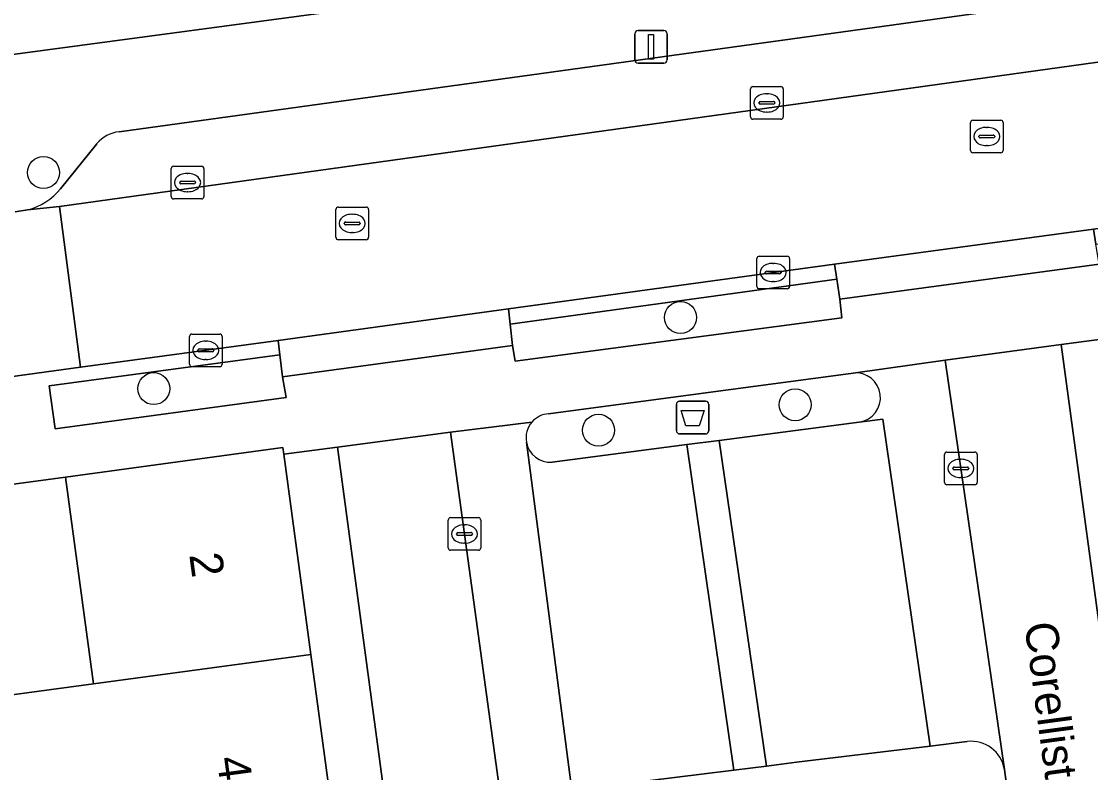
# Model space of a CAD drawing. Extents: x 159053 to 160042, y 380449 to 381423.
# Drawn here: x 159591.74 to 159624.47, y 380963.2 to 380986.2 of the extents above; entities that cross this region are included whole.
import ezdxf

# ---------------------------------------------------------------- set-up
doc = ezdxf.new("R2010")
doc.units = 0
for name, color, linetype in [('IMGEO_Afvalbak', 7, 'Continuous'), ('IMGEO_Boom', 7, 'Continuous'), ('IMGEO_Erf', 7, 'Continuous'), ('IMGEO_Groenvoorziening', 7, 'Continuous'), ('IMGEO_Kolk', 7, 'Continuous'), ('IMGEO_Lichtmast', 7, 'Continuous'), ('IMGEO_Muur', 7, 'Continuous'), ('IMGEO_Openbare_ruimte_label', 7, 'Continuous'), ('IMGEO_Pand', 7, 'Continuous'), ('IMGEO_Pand_nummerreeks', 7, 'Continuous'), ('IMGEO_Parkeervlak_open', 7, 'Continuous'), ('IMGEO_Rijbaan_lokaal_open', 7, 'Continuous'), ('IMGEO_Rioolput', 7, 'Continuous'), ('IMGEO_Voetpad_op_trap', 7, 'Continuous'), ('IMGEO_Voetpad_open', 7, 'Continuous')]:
    doc.layers.add(name, color=color, linetype=linetype)

msp = doc.modelspace()

# ---------------------------------------------------------------- linework, layer by layer
at = {"layer": 'IMGEO_Afvalbak'}
for p, q in [((159611.79, 380973.668), (159611.79, 380974.468)), ((159611.79, 380974.468), (159611.79, 380973.668)), ((159611.89, 380974.568), (159612.68, 380974.568)), ((159612.68, 380974.568), (159611.89, 380974.568)), ((159612.78, 380974.468), (159612.78, 380973.668)), ((159612.78, 380973.668), (159612.78, 380974.468)), ((159612.68, 380973.568), (159611.89, 380973.568)), ((159611.89, 380973.568), (159612.68, 380973.568))]:
    msp.add_line(p, q, dxfattribs=at)
msp.add_lwpolyline([(159611.933, 380974.282), (159612.637, 380974.282), (159612.488, 380973.812), (159612.082, 380973.812), (159611.933, 380974.282)], dxfattribs=at)
for centre, start, end in [((159611.89, 380974.468), 90, 180), ((159611.89, 380974.468), 90, 180), ((159612.68, 380974.468), 0, 90), ((159612.68, 380974.468), 360, 90), ((159611.89, 380973.668), 180, 270), ((159611.89, 380973.668), 180, 270), ((159612.68, 380973.668), 270, 0), ((159612.68, 380973.668), 270, 0)]:
    msp.add_arc(centre, 0.1, start, end, dxfattribs=at)
at = {"layer": 'IMGEO_Boom'}
for centre in [(159592.411, 380981.573), (159611.916, 380977.133), (159595.788, 380974.956), (159615.425, 380974.463), (159609.406, 380973.681)]:
    msp.add_circle(centre, 0.489, dxfattribs=at)
at = {"layer": 'IMGEO_Erf'}
msp.add_lwpolyline([(159629.325, 381012.778), (159620.225, 381011.443), (159619.631, 381015.49), (159606.715, 381013.595), (159606.672, 381013.887), (159603.856, 381013.811), (159603.9, 381013.367), (159601.077, 381012.94), (159595.844, 381012.15), (159595.511, 381014.617), (159594.439, 381014.46), (159594.956, 381010.935), (159586.122, 381009.639), (159587.893, 380997.568), (159590.084, 380985.004), (159632.613, 380990.715), (159631.088, 381000), (159630.309, 381005.645)], close=True, dxfattribs=at)
msp.add_lwpolyline([(159590.229, 380965.41), (159593.945, 380965.913), (159593.088, 380972.249), (159581.476, 380970.686)], dxfattribs=at)
at = {"layer": 'IMGEO_Groenvoorziening'}
for points in [[(159616.793, 380977.691), (159616.701, 380978.31), (159606.699, 380976.931), (159606.771, 380976.277), (159606.851, 380975.797), (159616.854, 380977.123)], [(159599.734, 380975.322), (159599.649, 380975.991), (159592.581, 380975.042), (159592.769, 380973.729), (159599.839, 380974.688)]]:
    msp.add_lwpolyline(points, close=True, dxfattribs=at)
at = {"layer": 'IMGEO_Kolk'}
for p, q in [((159614.135, 380984.207), (159614.987, 380984.207)), ((159614.06, 380983.281), (159614.06, 380984.133)), ((159614.548, 380983.987), (159614.573, 380983.987)), ((159615.061, 380984.133), (159615.061, 380983.281)), ((159614.319, 380983.701), (159614.319, 380983.713)), ((159614.757, 380983.664), (159614.359, 380983.664)), ((159614.362, 380983.75), (159614.76, 380983.75)), ((159614.803, 380983.713), (159614.803, 380983.701)), ((159614.571, 380983.427), (159614.546, 380983.427)), ((159614.987, 380983.207), (159614.135, 380983.207)), ((159596.323, 380980.841), (159596.323, 380981.693)), ((159596.398, 380981.767), (159597.25, 380981.767)), ((159597.324, 380981.693), (159597.324, 380980.841)), ((159596.582, 380981.261), (159596.582, 380981.273)), ((159596.625, 380981.31), (159597.023, 380981.31)), ((159596.811, 380981.547), (159596.836, 380981.547)), ((159597.066, 380981.273), (159597.066, 380981.261)), ((159597.02, 380981.224), (159596.622, 380981.224)), ((159596.834, 380980.987), (159596.809, 380980.987)), ((159597.25, 380980.767), (159596.398, 380980.767)), ((159614.329, 380979.013), (159615.181, 380979.013)), ((159614.254, 380978.087), (159614.254, 380978.939)), ((159614.742, 380978.793), (159614.767, 380978.793)), ((159615.255, 380978.939), (159615.255, 380978.087)), ((159614.513, 380978.507), (159614.513, 380978.519)), ((159614.951, 380978.47), (159614.553, 380978.47)), ((159614.556, 380978.556), (159614.954, 380978.556)), ((159614.997, 380978.519), (159614.997, 380978.507)), ((159615.181, 380978.013), (159614.329, 380978.013)), ((159614.765, 380978.233), (159614.74, 380978.233)), ((159596.881, 380975.702), (159596.881, 380976.554)), ((159596.956, 380976.628), (159597.808, 380976.628)), ((159597.369, 380976.408), (159597.394, 380976.408)), ((159597.882, 380976.554), (159597.882, 380975.702)), ((159597.14, 380976.122), (159597.14, 380976.134)), ((159597.578, 380976.085), (159597.18, 380976.085)), ((159597.183, 380976.171), (159597.581, 380976.171)), ((159597.624, 380976.134), (159597.624, 380976.122)), ((159597.392, 380975.848), (159597.367, 380975.848)), ((159597.808, 380975.628), (159596.956, 380975.628)), ((159619.999, 380972.086), (159619.999, 380972.938)), ((159620.074, 380973.012), (159620.926, 380973.012)), ((159620.487, 380972.792), (159620.512, 380972.792)), ((159621, 380972.938), (159621, 380972.086)), ((159620.258, 380972.506), (159620.258, 380972.518)), ((159620.696, 380972.469), (159620.298, 380972.469)), ((159620.301, 380972.555), (159620.699, 380972.555)), ((159620.742, 380972.518), (159620.742, 380972.506)), ((159620.51, 380972.232), (159620.485, 380972.232)), ((159620.926, 380972.012), (159620.074, 380972.012)), ((159604.801, 380970.079), (159604.801, 380970.931)), ((159604.876, 380971.005), (159605.728, 380971.005)), ((159605.289, 380970.785), (159605.314, 380970.785)), ((159605.802, 380970.931), (159605.802, 380970.079)), ((159605.06, 380970.499), (159605.06, 380970.511)), ((159605.498, 380970.462), (159605.1, 380970.462)), ((159605.103, 380970.548), (159605.501, 380970.548)), ((159605.544, 380970.511), (159605.544, 380970.499)), ((159605.312, 380970.225), (159605.287, 380970.225)), ((159605.728, 380970.005), (159604.876, 380970.005))]:
    msp.add_line(p, q, dxfattribs=at)
for points in [[(159614.135, 380984.207), (159614.987, 380984.207)], [(159614.06, 380983.281), (159614.06, 380984.133)], [(159615.061, 380984.133), (159615.061, 380983.281)], [(159614.987, 380983.207), (159614.135, 380983.207)], [(159596.323, 380980.841), (159596.323, 380981.693)], [(159596.398, 380981.767), (159597.25, 380981.767)], [(159597.324, 380981.693), (159597.324, 380980.841)], [(159597.25, 380980.767), (159596.398, 380980.767)], [(159614.329, 380979.013), (159615.181, 380979.013)], [(159614.254, 380978.087), (159614.254, 380978.939)], [(159615.255, 380978.939), (159615.255, 380978.087)], [(159615.181, 380978.013), (159614.329, 380978.013)], [(159596.881, 380975.702), (159596.881, 380976.554)], [(159596.956, 380976.628), (159597.808, 380976.628)], [(159597.882, 380976.554), (159597.882, 380975.702)], [(159597.808, 380975.628), (159596.956, 380975.628)], [(159619.999, 380972.086), (159619.999, 380972.938)], [(159620.074, 380973.012), (159620.926, 380973.012)], [(159621, 380972.938), (159621, 380972.086)], [(159620.926, 380972.012), (159620.074, 380972.012)], [(159604.801, 380970.079), (159604.801, 380970.931)], [(159604.876, 380971.005), (159605.728, 380971.005)], [(159605.802, 380970.931), (159605.802, 380970.079)], [(159605.728, 380970.005), (159604.876, 380970.005)]]:
    msp.add_lwpolyline(points, dxfattribs=at)
for centre, radius, start, end in [((159614.137, 380984.131), 0.0765, 91.552, 178.448), ((159614.137, 380984.131), 0.0765, 91.552, 178.448), ((159614.985, 380984.131), 0.0765, 1.552, 88.448), ((159614.985, 380984.131), 0.0765, 1.552, 88.448), ((159614.359, 380983.71), 0.0403, 85.8775, 175.7526), ((159614.356, 380983.7), 0.0366, 178.938, 274.7102), ((159614.76, 380983.707), 0.043, 264.8664, 352.4533), ((159614.764, 380983.712), 0.0386, 1.7309, 96.639), ((159614.137, 380983.283), 0.0765, 181.552, 268.448), ((159614.137, 380983.283), 0.0765, 181.552, 268.448), ((159614.985, 380983.283), 0.0765, 271.552, 358.448), ((159614.985, 380983.283), 0.0765, 271.552, 358.448), ((159596.4, 380981.691), 0.0765, 91.552, 178.448), ((159596.4, 380981.691), 0.0765, 91.552, 178.448), ((159597.248, 380981.691), 0.0765, 1.552, 88.448), ((159597.248, 380981.691), 0.0765, 1.552, 88.448), ((159596.622, 380981.27), 0.0403, 85.8775, 175.7526), ((159596.619, 380981.26), 0.0366, 178.938, 274.7102), ((159597.023, 380981.267), 0.043, 264.8664, 352.4533), ((159597.027, 380981.272), 0.0386, 1.7309, 96.639), ((159596.4, 380980.843), 0.0765, 181.552, 268.448), ((159596.4, 380980.843), 0.0765, 181.552, 268.448), ((159597.248, 380980.843), 0.0765, 271.552, 358.448), ((159597.248, 380980.843), 0.0765, 271.552, 358.448), ((159614.331, 380978.937), 0.0765, 91.552, 178.448), ((159614.331, 380978.937), 0.0765, 91.552, 178.448), ((159615.179, 380978.937), 0.0765, 1.552, 88.448), ((159615.179, 380978.937), 0.0765, 1.552, 88.448), ((159614.553, 380978.516), 0.0403, 85.8775, 175.7526), ((159614.55, 380978.506), 0.0366, 178.938, 274.7102), ((159614.954, 380978.513), 0.043, 264.8664, 352.4533), ((159614.958, 380978.518), 0.0386, 1.7309, 96.639), ((159614.331, 380978.089), 0.0765, 181.552, 268.448), ((159614.331, 380978.089), 0.0765, 181.552, 268.448), ((159615.179, 380978.089), 0.0765, 271.552, 358.448), ((159615.179, 380978.089), 0.0765, 271.552, 358.448), ((159596.958, 380976.552), 0.0765, 91.552, 178.448), ((159596.958, 380976.552), 0.0765, 91.552, 178.448), ((159597.806, 380976.552), 0.0765, 1.552, 88.448), ((159597.806, 380976.552), 0.0765, 1.552, 88.448), ((159597.18, 380976.131), 0.0403, 85.8775, 175.7526), ((159597.177, 380976.121), 0.0366, 178.938, 274.7102), ((159597.581, 380976.128), 0.043, 264.8664, 352.4533), ((159597.585, 380976.133), 0.0386, 1.7309, 96.639), ((159596.958, 380975.704), 0.0765, 181.552, 268.448), ((159596.958, 380975.704), 0.0765, 181.552, 268.448), ((159597.806, 380975.704), 0.0765, 271.552, 358.448), ((159597.806, 380975.704), 0.0765, 271.552, 358.448), ((159620.076, 380972.936), 0.0765, 91.552, 178.448), ((159620.076, 380972.936), 0.0765, 91.552, 178.448), ((159620.924, 380972.936), 0.0765, 1.552, 88.448), ((159620.924, 380972.936), 0.0765, 1.552, 88.448), ((159620.298, 380972.515), 0.0403, 85.8775, 175.7526), ((159620.295, 380972.505), 0.0366, 178.938, 274.7102), ((159620.699, 380972.512), 0.043, 264.8664, 352.4533), ((159620.703, 380972.517), 0.0386, 1.7309, 96.639), ((159620.076, 380972.088), 0.0765, 181.552, 268.448), ((159620.076, 380972.088), 0.0765, 181.552, 268.448), ((159620.924, 380972.088), 0.0765, 271.552, 358.448), ((159620.924, 380972.088), 0.0765, 271.552, 358.448), ((159604.878, 380970.929), 0.0765, 91.552, 178.448), ((159604.878, 380970.929), 0.0765, 91.552, 178.448), ((159605.726, 380970.929), 0.0765, 1.552, 88.448), ((159605.726, 380970.929), 0.0765, 1.552, 88.448), ((159605.1, 380970.508), 0.0403, 85.8775, 175.7526), ((159605.097, 380970.498), 0.0366, 178.938, 274.7102), ((159605.501, 380970.505), 0.043, 264.8664, 352.4533), ((159605.505, 380970.51), 0.0386, 1.7309, 96.639), ((159604.878, 380970.081), 0.0765, 181.552, 268.448), ((159604.878, 380970.081), 0.0765, 181.552, 268.448), ((159605.726, 380970.081), 0.0765, 271.552, 358.448), ((159605.726, 380970.081), 0.0765, 271.552, 358.448)]:
    msp.add_arc(centre, radius, start, end, dxfattribs=at)
for centre, major_axis, ratio, start_param, end_param in [((159614.547, 380983.707), (-0.387, 0.002), 0.722429, 4.712389, 7.853982), ((159614.572, 380983.707), (-0.39, 0.002), 0.717154, 1.570796, 4.712389), ((159596.81, 380981.267), (-0.387, 0.002), 0.722429, 4.712389, 7.853982), ((159596.835, 380981.267), (-0.39, 0.002), 0.717154, 1.570796, 4.712389), ((159614.741, 380978.513), (-0.387, 0.002), 0.722429, 4.712389, 7.853982), ((159614.766, 380978.513), (-0.39, 0.002), 0.717154, 1.570796, 4.712389), ((159597.368, 380976.128), (-0.387, 0.002), 0.722429, 4.712389, 7.853982), ((159597.393, 380976.128), (-0.39, 0.002), 0.717154, 1.570796, 4.712389), ((159620.486, 380972.512), (-0.387, 0.002), 0.722429, 4.712389, 7.853982), ((159620.511, 380972.512), (-0.39, 0.002), 0.717154, 1.570796, 4.712389), ((159605.288, 380970.505), (-0.387, 0.002), 0.722429, 4.712389, 7.853982), ((159605.313, 380970.505), (-0.39, 0.002), 0.717154, 1.570796, 4.712389)]:
    msp.add_ellipse(centre, major_axis=major_axis, ratio=ratio, start_param=start_param, end_param=end_param, dxfattribs=at)
at = {"layer": 'IMGEO_Lichtmast'}
for p, q in [((159610.62, 380985.925), (159611.41, 380985.925)), ((159611.41, 380985.925), (159610.62, 380985.925)), ((159610.52, 380985.025), (159610.52, 380985.825)), ((159610.52, 380985.825), (159610.52, 380985.025)), ((159611.51, 380985.825), (159611.51, 380985.025)), ((159611.51, 380985.025), (159611.51, 380985.825)), ((159611.41, 380984.925), (159610.62, 380984.925)), ((159610.62, 380984.925), (159611.41, 380984.925))]:
    msp.add_line(p, q, dxfattribs=at)
msp.add_lwpolyline([(159610.94, 380985.8), (159611.09, 380985.8), (159611.09, 380985.05), (159610.94, 380985.05), (159610.94, 380985.8)], dxfattribs=at)
for centre, start, end in [((159610.62, 380985.825), 90, 180), ((159610.62, 380985.825), 90, 180), ((159611.41, 380985.825), 0, 90), ((159611.41, 380985.825), 360, 90), ((159610.62, 380985.025), 180, 270), ((159610.62, 380985.025), 180, 270), ((159611.41, 380985.025), 270, 0), ((159611.41, 380985.025), 270, 0)]:
    msp.add_arc(centre, 0.1, start, end, dxfattribs=at)
at = {"layer": 'IMGEO_Muur'}
msp.add_lwpolyline([(159581.476, 380970.686), (159593.088, 380972.249)], dxfattribs=at)
at = {"layer": 'IMGEO_Pand'}
for points in [[(159593.945, 380965.913), (159600.596, 380966.812), (159599.766, 380972.953), (159599.739, 380973.149), (159593.088, 380972.249)], [(159601.433, 380960.627), (159600.596, 380966.812), (159593.945, 380965.913), (159590.229, 380965.41), (159591.065, 380959.224), (159594.782, 380959.727)]]:
    msp.add_lwpolyline(points, close=True, dxfattribs=at)
at = {"layer": 'IMGEO_Parkeervlak_open'}
for points in [[(159628.576, 380987.503), (159594.727, 380982.821)], [(159591.927, 380980.432), (159592.902, 380980.536), (159630.712, 380985.796), (159631.757, 380985.948)], [(159594.048, 380982.458), (159592.936, 380981.078)], [(159621.831, 380963.292), (159620.023, 380975.823), (159617.199, 380975.434)], [(159607.369, 380973.933), (159604.872, 380973.622), (159606.546, 380961.427)], [(159617.39, 380973.928), (159618.112, 380974.023), (159619.556, 380964.011), (159620.694, 380964.149)], [(159607.196, 380973.318), (159608.59, 380962.656), (159612.562, 380963.147), (159613.551, 380963.272), (159612.112, 380973.241), (159607.989, 380972.704)], [(159607.388, 380962.507), (159608.59, 380962.656), (159607.196, 380973.318)]]:
    msp.add_lwpolyline(points, dxfattribs=at)
msp.add_lwpolyline([(159613.104, 380973.37), (159614.544, 380963.398), (159615.463, 380963.514), (159619.556, 380964.011), (159618.112, 380974.023), (159617.39, 380973.928)], close=True, dxfattribs=at)
for centre, radius, start, end in [((159594.833, 380981.806), 1.021, 95.9712, 140.2876), ((159591.44, 380982.303), 1.933, 284.5796, 320.6782), ((159617.278, 380974.679), 0.759, 278.5013, 95.9547), ((159607.928, 380973.444), 0.743, 138.8217, 189.7556), ((159607.928, 380973.444), 0.742, 189.7663, 274.7343), ((159620.818, 380963.13), 1.026, 9.0662, 96.9203)]:
    msp.add_arc(centre, radius, start, end, dxfattribs=at)
at = {"layer": 'IMGEO_Rijbaan_lokaal_open'}
msp.add_lwpolyline([(159631.442, 380980.776), (159630.712, 380985.796), (159592.902, 380980.536), (159593.547, 380975.614), (159599.594, 380976.425), (159606.648, 380977.395), (159616.632, 380978.772), (159624.562, 380979.841)], close=True, dxfattribs=at)
for points in [[(159574.652, 380978.096), (159574.265, 380978.052), (159573.269, 380977.897), (159573.94, 380972.918), (159593.547, 380975.614), (159592.902, 380980.536), (159591.927, 380980.432), (159591.549, 380980.369)], [(159609.343, 380940.538), (159608.889, 380943.948), (159606.546, 380961.427), (159604.872, 380973.622), (159601.418, 380973.158), (159607.475, 380928.135), (159612.528, 380928.819), (159613.067, 380924.84), (159625.388, 380926.542), (159624.851, 380930.523), (159629.685, 380931.175), (159623.567, 380976.306), (159620.023, 380975.823), (159621.831, 380963.292), (159624.158, 380945.926), (159624.601, 380942.698)]]:
    msp.add_lwpolyline(points, dxfattribs=at)
at = {"layer": 'IMGEO_Rioolput'}
for p, q in [((159620.794, 380982.252), (159620.794, 380983.104)), ((159620.869, 380983.178), (159621.721, 380983.178)), ((159621.282, 380982.958), (159621.307, 380982.958)), ((159621.795, 380983.104), (159621.795, 380982.252)), ((159621.053, 380982.672), (159621.053, 380982.684)), ((159621.491, 380982.635), (159621.093, 380982.635)), ((159621.096, 380982.721), (159621.494, 380982.721)), ((159621.537, 380982.684), (159621.537, 380982.672)), ((159621.305, 380982.398), (159621.28, 380982.398)), ((159621.721, 380982.178), (159620.869, 380982.178)), ((159601.363, 380979.59), (159601.363, 380980.442)), ((159601.438, 380980.516), (159602.29, 380980.516)), ((159601.851, 380980.296), (159601.876, 380980.296)), ((159602.364, 380980.442), (159602.364, 380979.59)), ((159601.622, 380980.01), (159601.622, 380980.022)), ((159602.06, 380979.973), (159601.662, 380979.973)), ((159601.665, 380980.059), (159602.063, 380980.059)), ((159602.106, 380980.022), (159602.106, 380980.01)), ((159601.874, 380979.736), (159601.849, 380979.736)), ((159602.29, 380979.516), (159601.438, 380979.516))]:
    msp.add_line(p, q, dxfattribs=at)
for points in [[(159620.794, 380982.252), (159620.794, 380983.104)], [(159620.869, 380983.178), (159621.721, 380983.178)], [(159621.795, 380983.104), (159621.795, 380982.252)], [(159621.721, 380982.178), (159620.869, 380982.178)], [(159601.363, 380979.59), (159601.363, 380980.442)], [(159601.438, 380980.516), (159602.29, 380980.516)], [(159602.364, 380980.442), (159602.364, 380979.59)], [(159602.29, 380979.516), (159601.438, 380979.516)]]:
    msp.add_lwpolyline(points, dxfattribs=at)
for centre, radius, start, end in [((159620.871, 380983.102), 0.0765, 91.552, 178.448), ((159620.871, 380983.102), 0.0765, 91.552, 178.448), ((159621.719, 380983.102), 0.0765, 1.552, 88.448), ((159621.719, 380983.102), 0.0765, 1.552, 88.448), ((159621.093, 380982.681), 0.0403, 85.8775, 175.7526), ((159621.09, 380982.671), 0.0366, 178.938, 274.7102), ((159621.494, 380982.678), 0.043, 264.8664, 352.4533), ((159621.498, 380982.683), 0.0386, 1.7309, 96.639), ((159620.871, 380982.254), 0.0765, 181.552, 268.448), ((159620.871, 380982.254), 0.0765, 181.552, 268.448), ((159621.719, 380982.254), 0.0765, 271.552, 358.448), ((159621.719, 380982.254), 0.0765, 271.552, 358.448), ((159601.44, 380980.44), 0.0765, 91.552, 178.448), ((159601.44, 380980.44), 0.0765, 91.552, 178.448), ((159602.288, 380980.44), 0.0765, 1.552, 88.448), ((159602.288, 380980.44), 0.0765, 1.552, 88.448), ((159601.662, 380980.019), 0.0403, 85.8775, 175.7526), ((159601.659, 380980.009), 0.0366, 178.938, 274.7102), ((159602.063, 380980.016), 0.043, 264.8664, 352.4533), ((159602.067, 380980.021), 0.0386, 1.7309, 96.639), ((159601.44, 380979.592), 0.0765, 181.552, 268.448), ((159601.44, 380979.592), 0.0765, 181.552, 268.448), ((159602.288, 380979.592), 0.0765, 271.552, 358.448), ((159602.288, 380979.592), 0.0765, 271.552, 358.448)]:
    msp.add_arc(centre, radius, start, end, dxfattribs=at)
for centre, major_axis, ratio, start_param, end_param in [((159621.281, 380982.678), (-0.387, 0.002), 0.722429, 4.712389, 7.853982), ((159621.306, 380982.678), (-0.39, 0.002), 0.717154, 1.570796, 4.712389), ((159601.85, 380980.016), (-0.387, 0.002), 0.722429, 4.712389, 7.853982), ((159601.875, 380980.016), (-0.39, 0.002), 0.717154, 1.570796, 4.712389)]:
    msp.add_ellipse(centre, major_axis=major_axis, ratio=ratio, start_param=start_param, end_param=end_param, dxfattribs=at)
at = {"layer": 'IMGEO_Voetpad_op_trap'}
for points in [[(159636.867, 380991.237), (159632.613, 380990.715), (159590.084, 380985.004), (159585.155, 380984.325)], [(159594.727, 380982.821), (159628.576, 380987.503)], [(159648.745, 380983.173), (159631.442, 380980.776), (159624.562, 380979.841), (159624.635, 380979.384), (159632.151, 380980.416), (159632.343, 380979.164), (159624.82, 380978.099), (159624.733, 380978.767), (159616.793, 380977.691), (159616.854, 380977.123), (159606.851, 380975.797), (159606.771, 380976.277), (159599.734, 380975.322), (159599.839, 380974.688), (159592.769, 380973.729), (159592.581, 380975.042), (159599.649, 380975.991), (159599.594, 380976.425), (159593.547, 380975.614), (159573.94, 380972.918)], [(159592.936, 380981.078), (159594.048, 380982.458)], [(159591.549, 380980.369), (159591.927, 380980.432)], [(159607.873, 380974.185), (159617.199, 380975.434), (159620.023, 380975.823), (159623.567, 380976.306), (159625.356, 380976.539), (159632.047, 380977.442)], [(159553.503, 380966.86), (159556.064, 380967.207), (159560.123, 380967.756), (159571.886, 380969.384), (159575.804, 380969.914), (159577.269, 380970.116), (159581.476, 380970.686), (159593.088, 380972.249), (159599.739, 380973.149), (159599.766, 380972.953), (159601.418, 380973.158), (159604.872, 380973.622), (159607.369, 380973.933)]]:
    msp.add_lwpolyline(points, dxfattribs=at)
for points in [[(159624.733, 380978.767), (159624.635, 380979.384), (159624.562, 380979.841), (159616.632, 380978.772), (159616.701, 380978.31), (159616.793, 380977.691)], [(159606.699, 380976.931), (159606.648, 380977.395), (159599.594, 380976.425), (159599.649, 380975.991), (159599.734, 380975.322), (159606.771, 380976.277)]]:
    msp.add_lwpolyline(points, close=True, dxfattribs=at)
for centre, radius, start, end in [((159594.833, 380981.806), 1.021, 95.9712, 140.2876), ((159591.44, 380982.303), 1.933, 284.5796, 320.6782), ((159607.926, 380973.449), 0.738, 94.1201, 139.01)]:
    msp.add_arc(centre, radius, start, end, dxfattribs=at)
at = {"layer": 'IMGEO_Voetpad_open'}
for points in [[(159616.701, 380978.31), (159616.632, 380978.772), (159606.648, 380977.395), (159606.699, 380976.931)], [(159628.719, 380951.627), (159627.883, 380957.817), (159627.048, 380964.008), (159626.212, 380970.2), (159625.356, 380976.539), (159623.567, 380976.306), (159629.685, 380931.175), (159631.447, 380931.413), (159631.246, 380932.905), (159630.39, 380939.245), (159629.554, 380945.436)], [(159607.475, 380928.135), (159601.418, 380973.158), (159599.766, 380972.953), (159600.596, 380966.812), (159601.433, 380960.627), (159602.27, 380954.441), (159603.107, 380948.256), (159603.944, 380942.07), (159604.781, 380935.885), (159605.638, 380929.55), (159605.848, 380927.915)], [(159613.551, 380963.272), (159614.544, 380963.398), (159613.104, 380973.37), (159612.112, 380973.241)]]:
    msp.add_lwpolyline(points, close=True, dxfattribs=at)
for points in [[(159617.199, 380975.434), (159607.873, 380974.185)], [(159607.989, 380972.704), (159612.112, 380973.241), (159613.104, 380973.37), (159617.39, 380973.928)], [(159620.694, 380964.149), (159619.556, 380964.011), (159615.463, 380963.514), (159614.544, 380963.398), (159613.551, 380963.272), (159612.562, 380963.147), (159608.59, 380962.656), (159607.388, 380962.507)], [(159624.158, 380945.926), (159621.831, 380963.292)]]:
    msp.add_lwpolyline(points, dxfattribs=at)
for centre, radius, start, end in [((159617.278, 380974.679), 0.759, 278.5013, 95.9547), ((159607.926, 380973.449), 0.738, 94.1201, 139.01), ((159607.928, 380973.444), 0.743, 138.8217, 189.7556), ((159607.928, 380973.444), 0.742, 189.7663, 274.7343), ((159620.818, 380963.13), 1.026, 9.0662, 96.9203)]:
    msp.add_arc(centre, radius, start, end, dxfattribs=at)

# ---------------------------------------------------------------- texts
at = {"layer": 'IMGEO_Openbare_ruimte_label'}
msp.add_text('Corellistraat', height=1, rotation=277.7007, dxfattribs=at).set_placement((159622.443, 380967.747))
at = {"layer": 'IMGEO_Pand_nummerreeks'}
for s, p in [('2', (159596.873, 380969.87)), ('4', (159597.716, 380963.64))]:
    msp.add_text(s, height=1, rotation=277.7054, dxfattribs=at).set_placement(p)

doc.saveas('drawing.dxf')
